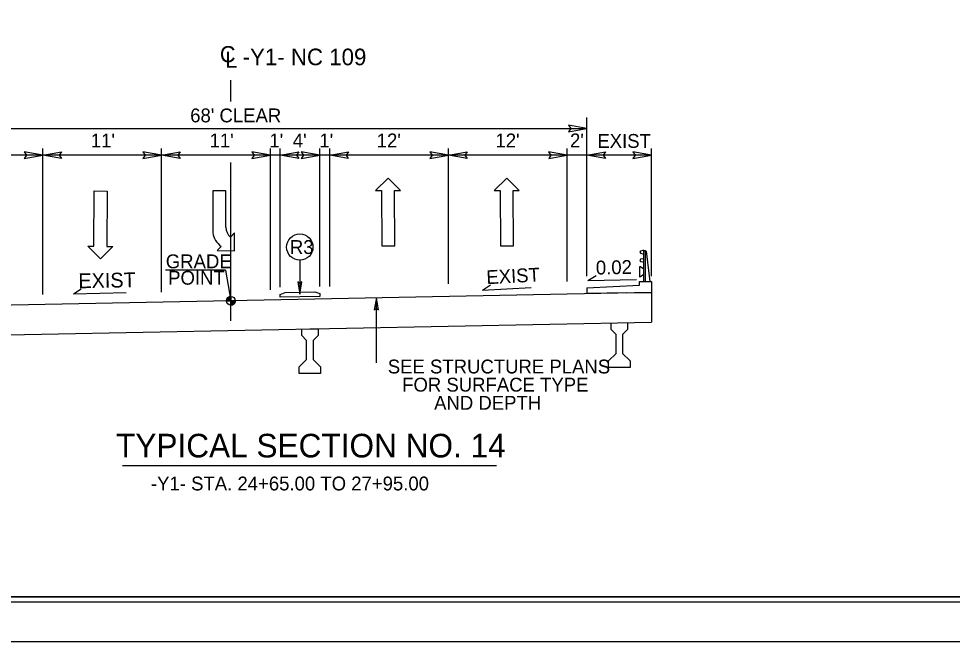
# Model space of a CAD drawing. Extents: x 1640342 to 1730599, y 538663 to 843747.
# Drawn here: x 1730006.2 to 1730100.5, y 538911.9 to 538974.9 of the extents above; entities that cross this region are included whole.
import ezdxf

# ---------------------------------------------------------------- set-up
doc = ezdxf.new("R2010")
doc.units = 0
for name, color, linetype in [('Default', 7, 'Continuous'), ('Sheet Clip Boundary CELL', 7, 'Continuous'), ('Sheet Layout Plan Border', 7, 'Continuous'), ('Sheet Plan CELL', 7, 'Continuous'), ('Sheet Plan Layout CELL', 7, 'Continuous'), ('Sheet Plot Border Inside CELL', 7, 'Continuous'), ('Sheet Plot Border Outside CELL', 7, 'Continuous'), ('Typical Grade Point Symbol CELL', 7, 'Continuous'), ('Typical Pavement Slope CELL', 7, 'Continuous'), ('Typical Pavement Slope Information CELL', 7, 'Continuous'), ('Typical Shoulder Slope CELL', 7, 'Continuous'), ('Typical Text Centerline CELL', 7, 'Continuous'), ('Typical Text Grade Point CELL', 7, 'Continuous'), ('Typical Text ID Circle CELL', 7, 'Continuous'), ('Typical Text Label CELL', 7, 'Continuous')]:
    doc.layers.add(name, color=color, linetype=linetype)

msp = doc.modelspace()

# ---------------------------------------------------------------- linework, layer by layer
at = {"layer": 'Default'}
for p, q in [((1730063.588, 538948.831), (1730063.588, 538964.898)), ((1729994.588, 538963.761), (1730063.588, 538963.761)), ((1730008.588, 538961.063), (1729996.588, 538961.063)), ((1730008.588, 538946.971), (1730008.588, 538961.755)), ((1730020.588, 538961.063), (1730008.588, 538961.063)), ((1730020.588, 538947.211), (1730020.588, 538961.755)), ((1730026.588, 538961.063), (1730020.588, 538961.063)), ((1730031.588, 538961.063), (1730026.588, 538961.063)), ((1730031.588, 538947.691), (1730031.588, 538961.755)), ((1730037.588, 538961.063), (1730031.588, 538961.063)), ((1730032.588, 538961.063), (1730031.588, 538961.063)), ((1730032.588, 538947.711), (1730032.588, 538961.755)), ((1730036.588, 538961.063), (1730032.588, 538961.063)), ((1730036.588, 538947.791), (1730036.588, 538961.755)), ((1730037.588, 538961.063), (1730036.588, 538961.063)), ((1730037.588, 538947.811), (1730037.588, 538961.755)), ((1730049.588, 538961.063), (1730037.588, 538961.063)), ((1730049.588, 538948.051), (1730049.588, 538961.755)), ((1730061.588, 538961.063), (1730049.588, 538961.063)), ((1730061.588, 538948.291), (1730061.588, 538961.755)), ((1730063.588, 538961.063), (1730061.588, 538961.063)), ((1730070.107, 538961.063), (1730063.588, 538961.063)), ((1730070.113, 538948.834), (1730070.107, 538961.754)), ((1730043.498, 538958.765), (1730042.222, 538957.502)), ((1730044.74, 538957.51), (1730043.498, 538958.765)), ((1730055.498, 538958.765), (1730054.222, 538957.502)), ((1730056.74, 538957.51), (1730055.498, 538958.765)), ((1730013.745, 538951.859), (1730013.775, 538957.454)), ((1730013.775, 538957.454), (1730015.094, 538957.447)), ((1730015.094, 538957.447), (1730015.064, 538951.852)), ((1730025.775, 538957.451), (1730025.775, 538953.234)), ((1730027.094, 538957.451), (1730025.775, 538957.451)), ((1730027.094, 538953.794), (1730027.094, 538957.451)), ((1730042.222, 538957.502), (1730042.822, 538957.504)), ((1730042.822, 538957.504), (1730042.838, 538951.908)), ((1730044.141, 538957.508), (1730044.74, 538957.51)), ((1730044.157, 538951.912), (1730044.141, 538957.508)), ((1730054.222, 538957.502), (1730054.822, 538957.504)), ((1730054.822, 538957.504), (1730054.838, 538951.908)), ((1730056.141, 538957.508), (1730056.74, 538957.51)), ((1730056.157, 538951.912), (1730056.141, 538957.508)), ((1730027.974, 538953.214), (1730027.554, 538952.794)), ((1730027.954, 538951.415), (1730027.974, 538953.214)), ((1730014.418, 538950.596), (1730013.146, 538951.862)), ((1730013.146, 538951.862), (1730013.745, 538951.859)), ((1730015.664, 538951.848), (1730014.418, 538950.596)), ((1730015.064, 538951.852), (1730015.664, 538951.848)), ((1730026.615, 538951.855), (1730026.195, 538951.435)), ((1730042.838, 538951.908), (1730044.157, 538951.912)), ((1730054.838, 538951.908), (1730056.157, 538951.912)), ((1730026.195, 538951.435), (1730027.954, 538951.415)), ((1730031.588, 538947.451), (1730031.588, 538948.5))]:
    msp.add_line(p, q, dxfattribs=at)
for points in [[(1730061.714, 538963.439), (1730063.588, 538963.761), (1730061.704, 538964.095), (1730061.943, 538963.761)], [(1730006.714, 538960.74), (1730008.588, 538961.063), (1730006.704, 538961.396), (1730006.943, 538961.063)], [(1730010.463, 538960.74), (1730008.588, 538961.063), (1730010.473, 538961.396), (1730010.233, 538961.063)], [(1730018.714, 538960.74), (1730020.588, 538961.063), (1730018.704, 538961.396), (1730018.943, 538961.063)], [(1730022.463, 538960.74), (1730020.588, 538961.063), (1730022.473, 538961.396), (1730022.233, 538961.063)], [(1730029.714, 538960.74), (1730031.588, 538961.063), (1730029.704, 538961.396), (1730029.943, 538961.063)], [(1730034.463, 538960.74), (1730032.588, 538961.063), (1730034.473, 538961.396), (1730034.233, 538961.063)], [(1730034.714, 538960.74), (1730036.588, 538961.063), (1730034.704, 538961.396), (1730034.943, 538961.063)], [(1730039.463, 538960.74), (1730037.588, 538961.063), (1730039.473, 538961.396), (1730039.233, 538961.063)], [(1730047.714, 538960.74), (1730049.588, 538961.063), (1730047.704, 538961.396), (1730047.943, 538961.063)], [(1730051.463, 538960.74), (1730049.588, 538961.063), (1730051.473, 538961.396), (1730051.233, 538961.063)], [(1730059.714, 538960.74), (1730061.588, 538961.063), (1730059.704, 538961.396), (1730059.943, 538961.063)], [(1730065.463, 538960.74), (1730063.588, 538961.063), (1730065.473, 538961.396), (1730065.233, 538961.063)], [(1730068.233, 538960.74), (1730070.107, 538961.063), (1730068.222, 538961.396), (1730068.462, 538961.063)], [(1730032.591, 538946.711), (1730032.591, 538947.002), (1730033.091, 538947.19), (1730036.089, 538947.25), (1730036.588, 538947.082), (1730036.588, 538946.791)]]:
    msp.add_lwpolyline(points, close=True, dxfattribs=at)
for centre, radius, start, end in [((1730028.397, 538953.789), 1.309, 180, 229.65818), ((1730027.844, 538953.55), 2.099, 188.67607, 233.98777)]:
    msp.add_arc(centre, radius, start, end, dxfattribs=at)
at = {"layer": 'Sheet Clip Boundary CELL'}
msp.add_lwpolyline([(1729883.99, 538916.418), (1730163.993, 538916.418), (1730163.993, 539084.12), (1730126.14, 539084.12), (1730126.14, 539126.418), (1729883.99, 539126.418)], close=True, dxfattribs=at)
at = {"layer": 'Sheet Layout Plan Border'}
msp.add_lwpolyline([(1729883.99, 538916.418), (1730163.993, 538916.418), (1730163.993, 539084.12), (1730126.14, 539084.12), (1730126.14, 539126.418), (1729883.99, 539126.418)], close=True, dxfattribs=at)
at = {"layer": 'Sheet Plan CELL'}
for points in [[(1729873.99, 538916.418), (1729873.985, 539126.413), (1730133.983, 539126.42), (1730133.985, 539096.408), (1730173.993, 539096.405), (1730173.993, 538916.418)], [(1730173.998, 539126.418), (1729873.99, 539126.418), (1729873.99, 538916.418), (1730173.993, 538916.418)]]:
    msp.add_lwpolyline(points, close=True, dxfattribs=at)
at = {"layer": 'Sheet Plan Layout CELL'}
msp.add_lwpolyline([(1729873.985, 539126.413), (1729873.99, 538916.418), (1730173.99, 538916.418), (1730173.99, 539084.12), (1730126.14, 539084.12), (1730126.14, 539126.418)], close=True, dxfattribs=at)
at = {"layer": 'Sheet Plot Border Inside CELL'}
msp.add_lwpolyline([(1729843.293, 538915.915), (1730176.49, 538915.918), (1730176.493, 539126.915), (1729843.293, 539126.915)], close=True, dxfattribs=at)
at = {"layer": 'Sheet Plot Border Outside CELL'}
msp.add_lwpolyline([(1729840.693, 538911.915), (1730177.393, 538911.915), (1730177.393, 539130.915), (1729840.693, 539130.915)], close=True, dxfattribs=at)
at = {"layer": 'Typical Grade Point Symbol CELL'}
for p, q in [((1730027.141, 538946.351), (1730027.588, 538946.351)), ((1730027.588, 538946.351), (1730027.588, 538946.798)), ((1730027.589, 538945.904), (1730027.588, 538946.351)), ((1730028.036, 538946.351), (1730027.588, 538946.351)), ((1730027.588, 538946.351), (1730027.589, 538945.904))]:
    msp.add_line(p, q, dxfattribs=at)
for points in [[(1730027.146, 538946.415), (1730027.146, 538946.351)], [(1730027.155, 538946.461), (1730027.155, 538946.351)], [(1730027.164, 538946.491), (1730027.164, 538946.351)], [(1730027.173, 538946.516), (1730027.173, 538946.351)], [(1730027.182, 538946.537), (1730027.182, 538946.351)], [(1730027.191, 538946.556), (1730027.191, 538946.351)], [(1730027.2, 538946.572), (1730027.2, 538946.351)], [(1730027.209, 538946.587), (1730027.209, 538946.351)], [(1730027.218, 538946.601), (1730027.218, 538946.351)], [(1730027.227, 538946.614), (1730027.227, 538946.351)], [(1730027.235, 538946.626), (1730027.235, 538946.351)], [(1730027.244, 538946.636), (1730027.244, 538946.351)], [(1730027.253, 538946.647), (1730027.253, 538946.351)], [(1730027.262, 538946.657), (1730027.262, 538946.351)], [(1730027.271, 538946.666), (1730027.271, 538946.351)], [(1730027.28, 538946.675), (1730027.28, 538946.351)], [(1730027.289, 538946.683), (1730027.289, 538946.351)], [(1730027.298, 538946.691), (1730027.298, 538946.351)], [(1730027.307, 538946.699), (1730027.307, 538946.351)], [(1730027.316, 538946.706), (1730027.316, 538946.351)], [(1730027.325, 538946.712), (1730027.325, 538946.351)], [(1730027.334, 538946.719), (1730027.334, 538946.351)], [(1730027.343, 538946.725), (1730027.343, 538946.351)], [(1730027.352, 538946.731), (1730027.352, 538946.351)], [(1730027.361, 538946.736), (1730027.361, 538946.351)], [(1730027.37, 538946.741), (1730027.37, 538946.351)], [(1730027.379, 538946.746), (1730027.379, 538946.351)], [(1730027.388, 538946.751), (1730027.388, 538946.351)], [(1730027.396, 538946.755), (1730027.396, 538946.351)], [(1730027.405, 538946.759), (1730027.405, 538946.351)], [(1730027.414, 538946.763), (1730027.414, 538946.351)], [(1730027.423, 538946.767), (1730027.423, 538946.351)], [(1730027.432, 538946.771), (1730027.432, 538946.351)], [(1730027.441, 538946.774), (1730027.441, 538946.351)], [(1730027.45, 538946.777), (1730027.45, 538946.351)], [(1730027.459, 538946.78), (1730027.459, 538946.351)], [(1730027.468, 538946.782), (1730027.468, 538946.351)], [(1730027.477, 538946.785), (1730027.477, 538946.351)], [(1730027.486, 538946.787), (1730027.486, 538946.351)], [(1730027.495, 538946.789), (1730027.495, 538946.351)], [(1730027.504, 538946.791), (1730027.504, 538946.351)], [(1730027.513, 538946.793), (1730027.513, 538946.351)], [(1730027.522, 538946.794), (1730027.522, 538946.351)], [(1730027.531, 538946.795), (1730027.531, 538946.351)], [(1730027.54, 538946.796), (1730027.54, 538946.351)], [(1730027.549, 538946.796), (1730027.549, 538946.351)], [(1730027.558, 538946.797), (1730027.558, 538946.351)], [(1730027.566, 538946.797), (1730027.566, 538946.351)], [(1730027.575, 538946.798), (1730027.575, 538946.351)], [(1730027.584, 538946.798), (1730027.584, 538946.798), (1730027.584, 538946.351)], [(1730027.595, 538946.351), (1730027.595, 538945.904), (1730027.595, 538945.904)], [(1730027.604, 538946.351), (1730027.604, 538945.904)], [(1730027.613, 538946.351), (1730027.613, 538945.905)], [(1730027.622, 538946.351), (1730027.622, 538945.905)], [(1730027.631, 538946.351), (1730027.631, 538945.906)], [(1730027.64, 538946.351), (1730027.64, 538945.907)], [(1730027.649, 538946.351), (1730027.649, 538945.908)], [(1730027.658, 538946.351), (1730027.658, 538945.91)], [(1730027.667, 538946.351), (1730027.667, 538945.911)], [(1730027.676, 538946.351), (1730027.676, 538945.913)], [(1730027.685, 538946.351), (1730027.685, 538945.915)], [(1730027.694, 538946.351), (1730027.694, 538945.917)], [(1730027.703, 538946.351), (1730027.703, 538945.919)], [(1730027.712, 538946.351), (1730027.712, 538945.922)], [(1730027.72, 538946.351), (1730027.72, 538945.924)], [(1730027.729, 538946.351), (1730027.729, 538945.927)], [(1730027.738, 538946.351), (1730027.738, 538945.93)], [(1730027.747, 538946.351), (1730027.747, 538945.933)], [(1730027.756, 538946.351), (1730027.756, 538945.937)], [(1730027.765, 538946.351), (1730027.765, 538945.941)], [(1730027.774, 538946.351), (1730027.774, 538945.945)], [(1730027.783, 538946.351), (1730027.783, 538945.949)], [(1730027.792, 538946.351), (1730027.792, 538945.953)], [(1730027.801, 538946.351), (1730027.801, 538945.958)], [(1730027.81, 538946.351), (1730027.81, 538945.963)], [(1730027.819, 538946.351), (1730027.819, 538945.968)], [(1730027.828, 538946.351), (1730027.828, 538945.974)], [(1730027.837, 538946.351), (1730027.837, 538945.98)], [(1730027.846, 538946.351), (1730027.846, 538945.986)], [(1730027.855, 538946.351), (1730027.855, 538945.991)], [(1730027.864, 538946.351), (1730027.864, 538945.998)], [(1730027.873, 538946.351), (1730027.873, 538946.005)], [(1730027.881, 538946.351), (1730027.881, 538946.013)], [(1730027.89, 538946.351), (1730027.89, 538946.021)], [(1730027.899, 538946.351), (1730027.899, 538946.029)], [(1730027.908, 538946.351), (1730027.908, 538946.038)], [(1730027.917, 538946.351), (1730027.917, 538946.048)], [(1730027.926, 538946.351), (1730027.926, 538946.058)], [(1730027.935, 538946.351), (1730027.935, 538946.069)], [(1730027.944, 538946.351), (1730027.944, 538946.08)], [(1730027.953, 538946.351), (1730027.953, 538946.092)], [(1730027.962, 538946.351), (1730027.962, 538946.105)], [(1730027.971, 538946.351), (1730027.971, 538946.119)], [(1730027.98, 538946.351), (1730027.98, 538946.135)], [(1730027.989, 538946.351), (1730027.989, 538946.151)], [(1730027.998, 538946.351), (1730027.998, 538946.17)], [(1730028.007, 538946.351), (1730028.007, 538946.191)], [(1730028.016, 538946.351), (1730028.016, 538946.218)], [(1730028.025, 538946.351), (1730028.025, 538946.25)], [(1730028.034, 538946.351), (1730028.034, 538946.303)]]:
    msp.add_lwpolyline(points, dxfattribs=at)
msp.add_circle((1730027.589, 538946.351), 0.447, dxfattribs=at)
for start, end in [(90.00929, 180.00929), (270.00929, 0.00929)]:
    msp.add_arc((1730027.589, 538946.351), 0.447, start, end, dxfattribs=at)
at = {"layer": 'Typical Pavement Slope CELL'}
msp.add_line((1730070.114, 538947.202), (1730070.114, 538944.202), dxfattribs=at)
for points in [[(1730069.324, 538951.44), (1730069.241, 538951.44), (1730069.011, 538951.377), (1730068.928, 538951.273)], [(1730068.928, 538951.273), (1730069.011, 538951.169), (1730069.241, 538951.107), (1730069.324, 538951.107)], [(1730069.324, 538948.284), (1730069.324, 538951.44)], [(1730069.324, 538951.44), (1730069.47, 538951.44)], [(1730069.324, 538951.273), (1730069.324, 538951.44)], [(1730069.324, 538951.107), (1730069.324, 538951.273)], [(1730069.47, 538951.44), (1730069.47, 538948.284)], [(1730069.47, 538951.44), (1730069.553, 538951.357), (1730069.949, 538948.284)], [(1730069.324, 538949.534), (1730068.996, 538949.773), (1730068.907, 538949.784)], [(1730068.907, 538949.784), (1730068.907, 538948.784)], [(1730069.324, 538950.607), (1730069.241, 538950.607), (1730069.011, 538950.544), (1730068.928, 538950.44)], [(1730068.928, 538950.44), (1730069.011, 538950.336), (1730069.241, 538950.273), (1730069.324, 538950.273)], [(1730069.324, 538950.44), (1730069.324, 538950.607)], [(1730069.324, 538950.273), (1730069.324, 538950.44)], [(1730068.907, 538948.784), (1730068.996, 538948.794), (1730069.324, 538949.034)], [(1730069.324, 538949.284), (1730069.324, 538949.534)], [(1730069.324, 538949.034), (1730069.324, 538949.284)], [(1730070.114, 538947.202), (1729998.588, 538945.771), (1729987.88, 538945.557)], [(1729987.88, 538942.557), (1730070.114, 538944.202)], [(1730066.023, 538943.448), (1730066.023, 538944.098)], [(1730067.69, 538944.132), (1730067.69, 538943.448)], [(1730034.753, 538943.495), (1730035.587, 538943.511), (1730036.42, 538943.528)], [(1730034.753, 538942.845), (1730034.753, 538943.495)], [(1730036.42, 538943.528), (1730036.42, 538942.845)], [(1730066.523, 538942.948), (1730066.023, 538943.448)], [(1730067.69, 538943.448), (1730067.19, 538942.948)], [(1730035.253, 538942.345), (1730034.753, 538942.845)], [(1730035.253, 538940.428), (1730035.253, 538942.345)], [(1730036.42, 538942.845), (1730035.92, 538942.345)], [(1730035.92, 538942.345), (1730035.92, 538940.428)], [(1730066.523, 538941.032), (1730066.523, 538942.948)], [(1730067.19, 538942.948), (1730067.19, 538941.032)], [(1730034.503, 538939.678), (1730035.253, 538940.428)], [(1730035.92, 538940.428), (1730036.67, 538939.678)], [(1730065.773, 538940.282), (1730066.523, 538941.032)], [(1730067.19, 538941.032), (1730067.94, 538940.282)], [(1730034.503, 538939.011), (1730034.503, 538939.678)], [(1730036.67, 538939.678), (1730036.67, 538939.011)], [(1730065.773, 538939.615), (1730065.773, 538940.282)], [(1730067.94, 538939.615), (1730066.856, 538939.615), (1730065.773, 538939.615)], [(1730067.94, 538940.282), (1730067.94, 538939.615)], [(1730036.67, 538939.011), (1730034.503, 538939.011)]]:
    msp.add_lwpolyline(points, dxfattribs=at)
at = {"layer": 'Typical Pavement Slope Information CELL'}
for p, q in [((1730063.678, 538948.409), (1730064.502, 538948.907)), ((1730053.035, 538947.428), (1730053.842, 538947.952)), ((1730063.678, 538948.409), (1730068.58, 538948.507)), ((1730011.685, 538947.068), (1730012.468, 538947.542)), ((1730011.685, 538947.068), (1730017.002, 538947.175)), ((1730053.035, 538947.428), (1730057.931, 538947.686))]:
    msp.add_line(p, q, dxfattribs=at)
at = {"layer": 'Typical Shoulder Slope CELL'}
for p, q in [((1730063.588, 538947.659), (1730063.588, 538947.159)), ((1730067.615, 538947.152), (1730070.114, 538947.202))]:
    msp.add_line(p, q, dxfattribs=at)
for points in [[(1730063.588, 538947.659), (1730068.906, 538947.94), (1730068.907, 538948.284), (1730070.114, 538948.284), (1730070.114, 538947.202)], [(1730067.615, 538947.152), (1730063.588, 538947.071)]]:
    msp.add_lwpolyline(points, dxfattribs=at)
at = {"layer": 'Typical Text Centerline CELL'}
for p, q in [((1730027.588, 538966.502), (1730027.588, 538968.659)), ((1730027.588, 538944.335), (1730027.588, 538960.335))]:
    msp.add_line(p, q, dxfattribs=at)
at = {"layer": 'Typical Text Grade Point CELL'}
for q in [(1730020.978, 538949.444), (1730027.588, 538946.351)]:
    msp.add_line((1730027.039, 538949.444), q, dxfattribs=at)
at = {"layer": 'Typical Text ID Circle CELL'}
for p, q in [((1730034.563, 538950.455), (1730034.563, 538947.023)), ((1730042.312, 538940.066), (1730042.312, 538946.655))]:
    msp.add_line(p, q, dxfattribs=at)
for points in [[(1730034.351, 538948.253), (1730034.563, 538947.023), (1730034.781, 538948.26), (1730034.563, 538948.102)], [(1730042.524, 538945.426), (1730042.312, 538946.655), (1730042.094, 538945.419), (1730042.312, 538945.576)]]:
    msp.add_lwpolyline(points, close=True, dxfattribs=at)
msp.add_circle((1730034.563, 538951.782), 1.328, dxfattribs=at)
at = {"layer": 'Typical Text Label CELL'}
msp.add_line((1730016.636, 538929.711), (1730054.452, 538929.711), dxfattribs=at)

# ---------------------------------------------------------------- texts
at = {"layer": 'Default'}
for s, height, rotation, p in [("68' CLEAR", 1.4, 360, (1730023.486, 538964.393)), ('EXIST', 1.5, 1.14576, (1730012.196, 538947.611))]:
    msp.add_text(s, height=height, rotation=rotation, dxfattribs=at).set_placement(p)
msp.add_text('EXIST', height=1.4, dxfattribs=at).set_placement((1730064.635, 538961.813))
at = {"layer": 'Typical Pavement Slope Information CELL'}
for s, p in [("11'", (1730013.441, 538961.857)), ("11'", (1730025.441, 538961.863)), ("1'", (1730031.491, 538961.863)), ("4'", (1730033.855, 538961.863)), ("1'", (1730036.543, 538961.863)), ("12'", (1730042.336, 538961.863)), ("12'", (1730054.336, 538961.863)), ("2'", (1730061.872, 538961.863))]:
    msp.add_text(s, height=1.4, dxfattribs=at).set_placement(p)
for s, rotation, p in [('0.02', 1.14587, (1730064.497, 538948.999)), ('EXIST', 3.02224, (1730053.454, 538948.024))]:
    msp.add_text(s, height=1.4, rotation=rotation, dxfattribs=at).set_placement(p)
at = {"layer": 'Typical Text Centerline CELL'}
for s, height, rotation, p in [('C', 1.639, 0.0531, (1730026.484, 538970.465)), ('L', 1.64, 360, (1730027.029, 538969.906)), ('-Y1- NC 109', 1.68295, 359.95053, (1730028.783, 538970.173))]:
    msp.add_text(s, height=height, rotation=rotation, dxfattribs=at).set_placement(p)
at = {"layer": 'Typical Text Grade Point CELL'}
for s, p in [('GRADE', (1730021.02, 538949.638)), ('POINT', (1730021.257, 538947.979))]:
    msp.add_text(s, height=1.4, rotation=0.00023, dxfattribs=at).set_placement(p)
at = {"layer": 'Typical Text ID Circle CELL'}
for s, p in [('R3', (1730033.562, 538951.082)), ('SEE STRUCTURE PLANS', (1730043.455, 538939.002)), ('FOR SURFACE TYPE', (1730044.907, 538937.167)), ('AND DEPTH', (1730048.138, 538935.332))]:
    msp.add_text(s, height=1.4, dxfattribs=at).set_placement(p)
at = {"layer": 'Typical Text Label CELL'}
msp.add_text('TYPICAL SECTION NO. 14', height=2.38712, rotation=360, dxfattribs=at).set_placement((1730015.991, 538930.511))
msp.add_text('-Y1- STA. 24+65.00 TO 27+95.00', height=1.4, dxfattribs=at).set_placement((1730019.52, 538927.174))

doc.saveas('drawing.dxf')
